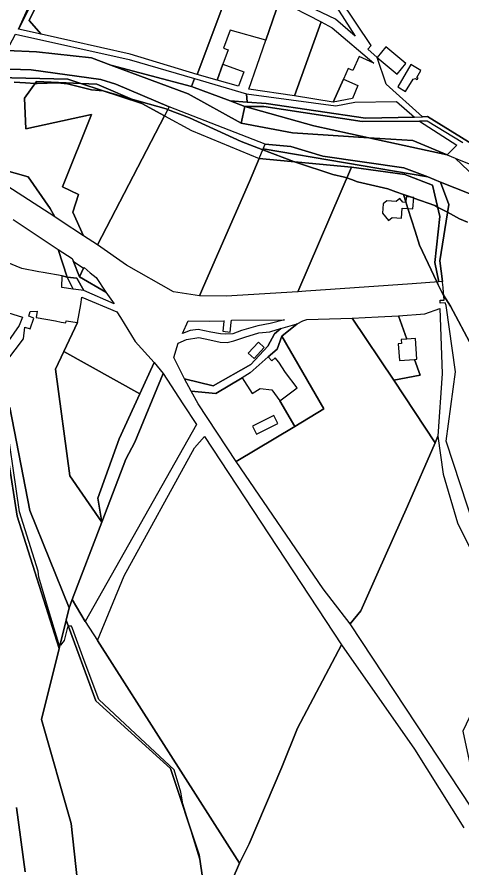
# Model space of a CAD drawing. Extents: x -477304 to -465429, y -1159113 to -1149210.
# Drawn here: x -471841.3 to -471580.1, y -1153913.5 to -1153414.3 of the extents above; entities that cross this region are included whole.
import ezdxf

# ---------------------------------------------------------------- set-up
doc = ezdxf.new("R2010")
doc.units = 0
for name, color, linetype in [('BPEJ_s', 7, 'Continuous'), ('orna_s', 7, 'Continuous'), ('PUPFL_s', 7, 'Continuous'), ('trav_porost_s', 7, 'Continuous'), ('voda_s', 7, 'Continuous'), ('zahrada_s', 7, 'Continuous')]:
    doc.layers.add(name, color=color, linetype=linetype)

msp = doc.modelspace()

# ---------------------------------------------------------------- linework, layer by layer
at = {"layer": 'BPEJ_s'}
for points in [[(-471843.02, -1153452.48), (-471836.36, -1153452.9), (-471830.68, -1153453.26), (-471830.12, -1153453.29), (-471829.41, -1153453.33), (-471817.51, -1153452.91), (-471811.77, -1153453.55), (-471797.53, -1153456.95), (-471790.82, -1153457.58), (-471790.73, -1153457.59), (-471774.61, -1153462.22), (-471753.75, -1153468.21), (-471752.91, -1153468.54), (-471740.14, -1153473.53), (-471709.75, -1153487.34), (-471697.02, -1153492.17), (-471678.34, -1153499.25), (-471677.23, -1153499.67), (-471655.97, -1153506.68), (-471649.17, -1153508.17), (-471647.73, -1153508.69), (-471644.88, -1153509.72), (-471641.52, -1153510.94), (-471623.67, -1153515.19), (-471618.89, -1153516.84), (-471614.52, -1153518.34)], [(-471677.23, -1153499.67), (-471678.34, -1153499.25), (-471697.02, -1153492.17), (-471709.75, -1153487.34), (-471740.14, -1153473.53), (-471752.91, -1153468.54), (-471753.75, -1153468.21), (-471774.61, -1153462.22), (-471790.73, -1153457.59), (-471790.82, -1153457.58), (-471797.53, -1153456.95), (-471811.77, -1153453.55), (-471817.51, -1153452.91), (-471829.41, -1153453.33), (-471830.12, -1153453.29), (-471830.68, -1153453.26), (-471836.36, -1153452.9), (-471843.02, -1153452.48)], [(-471576.86, -1153534.66), (-471581.58, -1153532.62), (-471588.64, -1153528.88), (-471594.5, -1153525.78), (-471594.89, -1153525.57), (-471596.03, -1153524.96), (-471608.44, -1153520.52), (-471609.69, -1153520.07), (-471614.52, -1153518.34), (-471618.89, -1153516.84), (-471623.67, -1153515.19), (-471641.52, -1153510.94), (-471644.88, -1153509.72), (-471647.73, -1153508.69), (-471649.17, -1153508.17), (-471655.97, -1153506.68), (-471677.23, -1153499.67)], [(-471614.52, -1153518.34), (-471613.13, -1153522.69), (-471611.85, -1153526.69), (-471607.61, -1153539.9), (-471604.96, -1153548.13), (-471594.85, -1153569.69), (-471594.04, -1153571.42), (-471593.16, -1153573.31), (-471592.21, -1153575.34), (-471590.88, -1153577.46), (-471586.89, -1153583.84), (-471574.05, -1153607.87)], [(-471604.96, -1153548.13), (-471607.61, -1153539.9), (-471611.85, -1153526.69), (-471613.13, -1153522.69), (-471614.52, -1153518.34), (-471609.69, -1153520.07), (-471608.44, -1153520.52), (-471596.03, -1153524.96), (-471594.89, -1153525.57), (-471594.5, -1153525.78), (-471588.64, -1153528.88), (-471581.58, -1153532.62), (-471576.86, -1153534.66)], [(-471574.05, -1153607.87), (-471586.89, -1153583.84), (-471590.88, -1153577.46), (-471592.21, -1153575.34), (-471593.16, -1153573.31), (-471594.04, -1153571.42), (-471594.85, -1153569.69), (-471604.96, -1153548.13)], [(-471733.12, -1153914.42), (-471733.55, -1153909.89), (-471733.84, -1153908.96), (-471734.01, -1153908.42), (-471739.87, -1153889.27), (-471743.97, -1153875.89), (-471745.25, -1153869.08), (-471749.07, -1153855.91), (-471771.75, -1153834.76), (-471793.28, -1153814.67), (-471801.83, -1153791.73), (-471808.8, -1153773.01), (-471809.43, -1153771.74), (-471811.14, -1153771.74), (-471811.77, -1153772.16), (-471813.68, -1153780.02), (-471815.81, -1153782.79), (-471816.1, -1153782.55), (-471816.87, -1153781.94), (-471822.79, -1153762.15), (-471828.57, -1153742.83), (-471828.99, -1153739.43), (-471839.83, -1153704.57), (-471848.97, -1153641.23)], [(-471733.12, -1153914.42), (-471733.55, -1153909.89), (-471733.84, -1153908.96), (-471734.01, -1153908.42), (-471739.87, -1153889.27), (-471743.97, -1153875.89), (-471745.25, -1153869.08), (-471749.07, -1153855.91), (-471771.75, -1153834.76), (-471793.28, -1153814.67), (-471801.83, -1153791.73), (-471808.8, -1153773.01), (-471809.43, -1153771.74), (-471811.14, -1153771.74), (-471811.77, -1153772.16), (-471813.68, -1153780.02), (-471815.81, -1153782.79), (-471816.1, -1153782.55), (-471816.87, -1153781.94), (-471822.79, -1153762.15), (-471828.57, -1153742.83), (-471828.99, -1153739.43), (-471839.83, -1153704.57), (-471848.97, -1153641.23)]]:
    msp.add_lwpolyline(points, dxfattribs=at)
at = {"layer": 'orna_s'}
msp.add_lwpolyline([(-471662.86, -1153417.07), (-471678.5, -1153460.6), (-471705.24, -1153456.69), (-471700.29, -1153442.46), (-471695.22, -1153427.85), (-471687.15, -1153404.69)], close=True, dxfattribs=at)
at = {"layer": 'PUPFL_s'}
for points in [[(-471852.09, -1153639.12), (-471841.27, -1153707.11), (-471816.66, -1153784.79), (-471826.99, -1153826.39), (-471809.55, -1153887.46), (-471803.96, -1153939.59)], [(-471803.96, -1153939.59), (-471809.55, -1153887.46), (-471826.99, -1153826.39), (-471816.66, -1153784.79), (-471812.5, -1153768.05), (-471795.06, -1153815.39), (-471751.2, -1153855.14), (-471734.4, -1153905.75), (-471726.4, -1153959.93)], [(-471836.46, -1153915.86), (-471841.61, -1153878.07)], [(-471841.61, -1153878.07), (-471836.46, -1153915.86)]]:
    msp.add_lwpolyline(points, dxfattribs=at)
for points in [[(-471833.77, -1153703.77), (-471810.7, -1153760.81), (-471812.5, -1153768.05), (-471816.66, -1153784.79), (-471841.27, -1153707.11), (-471852.09, -1153639.12), (-471845.55, -1153643.29)], [(-471810.7, -1153760.81), (-471808.88, -1153756.06), (-471801.34, -1153768.87), (-471794.14, -1153780.14), (-471710.76, -1153910.75), (-471715.09, -1153920.74), (-471726.26, -1153957.29), (-471726.4, -1153959.93), (-471734.4, -1153905.75), (-471751.2, -1153855.14), (-471795.06, -1153815.39), (-471812.5, -1153768.05)]]:
    msp.add_lwpolyline(points, close=True, dxfattribs=at)
at = {"layer": 'trav_porost_s'}
for points in [[(-471573.79, -1153489.04), (-471600.43, -1153472.68), (-471603.31, -1153472.83), (-471624.68, -1153453.77), (-471629.96, -1153438.07), (-471618.14, -1153447.79), (-471613.03, -1153441.57), (-471624.85, -1153431.86), (-471629.96, -1153438.07), (-471635.45, -1153433.1), (-471633.52, -1153430.97), (-471660.68, -1153390.36), (-471662.14, -1153388.18), (-471666.26, -1153383.35), (-471665.29, -1153381.16), (-471661.65, -1153372.95), (-471660.98, -1153365.44), (-471670.26, -1153364.73), (-471663.93, -1153351.01), (-471659.33, -1153341.37), (-471649.96, -1153312.01), (-471624.89, -1153261.51), (-471604.91, -1153226.81), (-471564.88, -1153174.09)], [(-471579.52, -1153488.14), (-471600.48, -1153475.38), (-471605.05, -1153475.41), (-471638.74, -1153475.62), (-471696.41, -1153466.8), (-471707.55, -1153466.84), (-471716.27, -1153463.53), (-471706.3, -1153464.22), (-471695.01, -1153465.01), (-471636.76, -1153473.65), (-471608.08, -1153472.99), (-471603.31, -1153472.83), (-471600.43, -1153472.68), (-471573.79, -1153489.04)], [(-471843.57, -1153533.17), (-471817.15, -1153550.65), (-471811.81, -1153566.85), (-471814.88, -1153566.2), (-471825.92, -1153564.21), (-471828.47, -1153563.77), (-471838.52, -1153561.88), (-471847.49, -1153558.05)], [(-471852.32, -1153622.43), (-471837.44, -1153603.19), (-471836.64, -1153596.16), (-471833.63, -1153597.22), (-471831.41, -1153590.94), (-471834.42, -1153589.88), (-471833.52, -1153587), (-471829.48, -1153586.8), (-471830.12, -1153590.49), (-471818.68, -1153592.5), (-471815.43, -1153593.25), (-471812.62, -1153593.73), (-471812.4, -1153592.45), (-471805.78, -1153593.61), (-471813.93, -1153610.55), (-471818.77, -1153620.85), (-471810.37, -1153683.51), (-471791.49, -1153710.62), (-471808.88, -1153756.06), (-471810.7, -1153760.81), (-471833.77, -1153703.77), (-471845.55, -1153643.29)], [(-471715.09, -1153920.74), (-471710.76, -1153910.75), (-471704.98, -1153899.28), (-471685.96, -1153854.32), (-471676.6, -1153831.55), (-471650.86, -1153782.52), (-471607.91, -1153843.77), (-471578.97, -1153890.05)]]:
    msp.add_lwpolyline(points, dxfattribs=at)
for points in [[(-471806.31, -1153360.18), (-471802.36, -1153361.17), (-471795.77, -1153344.21), (-471762.77, -1153355.02), (-471736.11, -1153364.27), (-471736.27, -1153363.54), (-471684.37, -1153373.21), (-471693.48, -1153397.33), (-471685.34, -1153400.65), (-471687.15, -1153404.69), (-471695.87, -1153400.39), (-471715.73, -1153395.3), (-471735.56, -1153448.02), (-471774.86, -1153436.18), (-471827.12, -1153424.41), (-471834.19, -1153416.35)], [(-471809.2, -1153359.25), (-471840.51, -1153421.4), (-471816.9, -1153369.35), (-471814.51, -1153364.07), (-471812.53, -1153357.99)], [(-471834.19, -1153416.35), (-471827.12, -1153424.41), (-471840.51, -1153421.4), (-471809.2, -1153359.25), (-471806.31, -1153360.18)], [(-471685.34, -1153400.65), (-471675.88, -1153377.32), (-471666.11, -1153388.94), (-471642.77, -1153425.5), (-471654.33, -1153415.61)], [(-471649.76, -1153450.69), (-471655.79, -1153464.23), (-471678.5, -1153460.6), (-471662.86, -1153417.07), (-471656.33, -1153420.69), (-471631.77, -1153441.45), (-471640.38, -1153437.5), (-471644.16, -1153445.76), (-471646.92, -1153444.49)], [(-471775.43, -1153439.26), (-471737.06, -1153450.39), (-471738.95, -1153455.09), (-471786.32, -1153442.52), (-471797.63, -1153438.31), (-471829.87, -1153434.66), (-471847.31, -1153433.92), (-471842.15, -1153424.45)], [(-471709.77, -1153476.51), (-471740.9, -1153459.42), (-471786.32, -1153442.52), (-471738.95, -1153455.09), (-471716.27, -1153463.53), (-471707.55, -1153466.84)], [(-471608.68, -1153450.74), (-471607.5, -1153450.42), (-471606.43, -1153451.06), (-471605.92, -1153450.2), (-471606.69, -1153449.74), (-471604.25, -1153445.61), (-471610.11, -1153442.15), (-471617.84, -1153455.25), (-471613.31, -1153458.1)], [(-471808.55, -1153528.8), (-471802.2, -1153542.72), (-471815.38, -1153534.05), (-471819.13, -1153531.58), (-471821.8, -1153526.6), (-471834.73, -1153507.97), (-471871.81, -1153497.68), (-471886.12, -1153487.55), (-471894.64, -1153481.51), (-471869.67, -1153449.26), (-471844.45, -1153449.92), (-471811.58, -1153450.78), (-471803.85, -1153453.31), (-471829.89, -1153452.16), (-471836.93, -1153461.96), (-471836.15, -1153479.97), (-471797.69, -1153471.49), (-471814.55, -1153513.91), (-471805.29, -1153518.35)], [(-471802.2, -1153542.72), (-471808.55, -1153528.8), (-471805.29, -1153518.35), (-471814.55, -1153513.91), (-471797.69, -1153471.49), (-471836.15, -1153479.97), (-471836.93, -1153461.96), (-471829.89, -1153452.16), (-471803.85, -1153453.31), (-471768.06, -1153465.03), (-471754.81, -1153472.21), (-471794.14, -1153548.03)], [(-471737.06, -1153450.39), (-471706.61, -1153459.35), (-471706.3, -1153464.22), (-471716.27, -1153463.53), (-471738.95, -1153455.09)], [(-471618.64, -1153463.91), (-471608.08, -1153472.99), (-471636.76, -1153473.65), (-471695.01, -1153465.01), (-471706.3, -1153464.22), (-471706.61, -1153459.35), (-471654.16, -1153466.33), (-471643.06, -1153464.25)], [(-471634.77, -1153485.15), (-471679.56, -1153482.33), (-471709.77, -1153476.51), (-471707.55, -1153466.84), (-471667.06, -1153478.12)], [(-471667.06, -1153478.12), (-471707.55, -1153466.84), (-471696.41, -1153466.8), (-471638.74, -1153475.62), (-471605.05, -1153475.41), (-471583.17, -1153489.5), (-471588.75, -1153495.17), (-471609.03, -1153486.77), (-471634.77, -1153485.15)], [(-471738.84, -1153480.86), (-471699.18, -1153497.29), (-471704.91, -1153510.83), (-471731.94, -1153572.31), (-471734.18, -1153577.82), (-471749.41, -1153575.55), (-471777, -1153559.89), (-471794.14, -1153548.03), (-471754.81, -1153472.21)], [(-471699.18, -1153497.29), (-471696.77, -1153491.59), (-471600.23, -1153508.03), (-471592.69, -1153511.27), (-471587.92, -1153524.26), (-471593.06, -1153557.42), (-471591.55, -1153569.41), (-471593.61, -1153569.59), (-471595.98, -1153558.26), (-471593.21, -1153531.3), (-471597.48, -1153512.96), (-471613.59, -1153506.75), (-471645.01, -1153502.38)], [(-471871.81, -1153497.68), (-471834.73, -1153507.97), (-471821.8, -1153526.6), (-471819.13, -1153531.58)], [(-471734.18, -1153577.82), (-471731.94, -1153572.31), (-471704.91, -1153510.83), (-471699.18, -1153497.29), (-471645.01, -1153502.38), (-471676.48, -1153575.51), (-471718.53, -1153578.15)], [(-471593.61, -1153569.59), (-471609.34, -1153570.92), (-471657.21, -1153574.25), (-471671.73, -1153575.21), (-471676.48, -1153575.51), (-471645.01, -1153502.38), (-471613.59, -1153506.75), (-471597.48, -1153512.96), (-471593.21, -1153531.3), (-471595.98, -1153558.26)], [(-471621.06, -1153531.9), (-471615.68, -1153532.39), (-471615.14, -1153526.4), (-471609.02, -1153526.93), (-471608.41, -1153520.19), (-471612.85, -1153519.79), (-471613.16, -1153523.05), (-471614.86, -1153522.9), (-471616.63, -1153520.76), (-471618.81, -1153522.58), (-471624.23, -1153522.13), (-471626.38, -1153523.92), (-471626.86, -1153529.4), (-471623.24, -1153533.74)], [(-471806.23, -1153567.55), (-471811.81, -1153566.85), (-471817.15, -1153550.65), (-471808.99, -1153556.04), (-471808.42, -1153557.43), (-471804.61, -1153566.7), (-471789.09, -1153575.67), (-471784.37, -1153582.56), (-471802.11, -1153574.79)], [(-471804.61, -1153566.7), (-471808.42, -1153557.43), (-471807.68, -1153557.92), (-471802.2, -1153561.71)], [(-471794.89, -1153567.2), (-471789.09, -1153575.67), (-471804.61, -1153566.7), (-471802.2, -1153561.71), (-471802, -1153561.31), (-471798.33, -1153564.39)], [(-471760.76, -1153617.01), (-471769.23, -1153635.44), (-471813.93, -1153610.55), (-471805.78, -1153593.61), (-471803.89, -1153582.87), (-471803.18, -1153578.69), (-471782.82, -1153587.25), (-471780.55, -1153590.53), (-471771.95, -1153604.67)], [(-471604.63, -1153624.42), (-471608.02, -1153615.2), (-471606.64, -1153615.11), (-471607.48, -1153602.86), (-471612.44, -1153603.2), (-471617.44, -1153589.62), (-471601.99, -1153588.47), (-471593.1, -1153585.33), (-471591.75, -1153623.52), (-471594.28, -1153660.18), (-471595.86, -1153664.15), (-471620.1, -1153627.35)], [(-471714.55, -1153600.07), (-471718.92, -1153600.44), (-471721.93, -1153600.16), (-471727.53, -1153599.28), (-471734.91, -1153597.59), (-471739.73, -1153598.14), (-471744.23, -1153599.95), (-471740.91, -1153592.61), (-471728.13, -1153592.74), (-471719.73, -1153592.46), (-471719.85, -1153592.93), (-471720.55, -1153598.59), (-471716.28, -1153599.12), (-471715.58, -1153593.46), (-471715.36, -1153592.16), (-471684.28, -1153592.04), (-471692.68, -1153594.2), (-471699.97, -1153595.51), (-471709.53, -1153598.24)], [(-471690.08, -1153600.15), (-471686.4, -1153596.97), (-471676.83, -1153594.28), (-471685.88, -1153601.51), (-471688.63, -1153609.17), (-471693.89, -1153613.68), (-471697.46, -1153616.82), (-471704.46, -1153623.06), (-471709.18, -1153626.07), (-471724.65, -1153635.09), (-471739.05, -1153633.72), (-471743.1, -1153626.64), (-471726.25, -1153630.65), (-471704.15, -1153618.06), (-471694.03, -1153607.34)], [(-471678.15, -1153654.46), (-471661.17, -1153644.14), (-471685.88, -1153601.51), (-471676.83, -1153594.28), (-471673.47, -1153592.53), (-471671.23, -1153591.67), (-471644.58, -1153591), (-471620.1, -1153627.35), (-471595.86, -1153664.15), (-471612.16, -1153701.18), (-471629.32, -1153739.82), (-471639.42, -1153762.74), (-471645.83, -1153770.38), (-471661.65, -1153749.74), (-471712.61, -1153674.97)], [(-471615.76, -1153603.43), (-471615.59, -1153605.9), (-471617.53, -1153606.03), (-471616.86, -1153615.81), (-471608.02, -1153615.2), (-471604.63, -1153624.42), (-471620.1, -1153627.35), (-471644.58, -1153591), (-471629.29, -1153590.22), (-471617.44, -1153589.62), (-471612.44, -1153603.2)], [(-471726.25, -1153630.65), (-471743.1, -1153626.64), (-471749.25, -1153614.04), (-471746.82, -1153605.69), (-471741.81, -1153603.52), (-471734.68, -1153602.22), (-471728.12, -1153603.63), (-471722.11, -1153604.97), (-471718.04, -1153605.16), (-471714.05, -1153604.29), (-471707.58, -1153602.1), (-471699.45, -1153599.49), (-471692.88, -1153598.91), (-471688.59, -1153597.59), (-471686.4, -1153596.97), (-471690.08, -1153600.15), (-471694.03, -1153607.34), (-471704.15, -1153618.06)], [(-471699.64, -1153605.04), (-471705.6, -1153611.52), (-471702.14, -1153614.7), (-471696.18, -1153608.22)], [(-471818.77, -1153620.85), (-471813.93, -1153610.55), (-471769.23, -1153635.44), (-471781.43, -1153661.74), (-471793.86, -1153696.62), (-471791.49, -1153710.62), (-471810.37, -1153683.51)], [(-471793.86, -1153696.62), (-471781.43, -1153661.74), (-471769.23, -1153635.44), (-471760.76, -1153617.01), (-471755.62, -1153623.44), (-471772.12, -1153663.76), (-471777.38, -1153673.75), (-471791.49, -1153710.62)], [(-471772.12, -1153663.76), (-471755.62, -1153623.44), (-471743.9, -1153641.24), (-471735.93, -1153653.33), (-471801.34, -1153768.87), (-471808.88, -1153756.06), (-471791.49, -1153710.62), (-471777.38, -1153673.75)], [(-471734.99, -1153641.27), (-471739.05, -1153633.72), (-471724.65, -1153635.09), (-471709.18, -1153626.07), (-471703.37, -1153635.18), (-471698.65, -1153632.16), (-471691.83, -1153632.95), (-471687, -1153639.43), (-471678.15, -1153654.46), (-471712.61, -1153674.97)], [(-471688.17, -1153652.86), (-471690.5, -1153648.09), (-471703.17, -1153654.28), (-471700.83, -1153659.06)], [(-471676.6, -1153831.55), (-471685.96, -1153854.32), (-471704.98, -1153899.28), (-471710.76, -1153910.75), (-471794.14, -1153780.14), (-471778.44, -1153742.23), (-471737.17, -1153667.13), (-471731.23, -1153660.47), (-471650.86, -1153782.52)], [(-471582.69, -1153711.01), (-471559.43, -1153757.98), (-471552.92, -1153777.4), (-471579.61, -1153833.25), (-471567.88, -1153888.17), (-471645.83, -1153770.38), (-471639.42, -1153762.74), (-471629.32, -1153739.82), (-471612.16, -1153701.18), (-471595.86, -1153664.15), (-471594.28, -1153660.18), (-471591.2, -1153682.43)]]:
    msp.add_lwpolyline(points, close=True, dxfattribs=at)
at = {"layer": 'voda_s'}
for points in [[(-472044.41, -1153408.94), (-471975.45, -1153424.53), (-471952.83, -1153426.14), (-471946.28, -1153426.88), (-471926.62, -1153427.5), (-471918.16, -1153429.92), (-471876.16, -1153434.28), (-471847.31, -1153433.92), (-471829.87, -1153434.66), (-471797.63, -1153438.31), (-471786.32, -1153442.52), (-471740.9, -1153459.42), (-471709.77, -1153476.51), (-471679.56, -1153482.33), (-471634.77, -1153485.15), (-471588.75, -1153495.17), (-471584.16, -1153497.07), (-471568.38, -1153511.88)], [(-471575.93, -1153517.76), (-471592.69, -1153511.27), (-471600.23, -1153508.03), (-471614.33, -1153502.84), (-471661.79, -1153495.92), (-471680.52, -1153490.31), (-471695.62, -1153488.88), (-471752.09, -1153466.97), (-471783.29, -1153453.67), (-471792.14, -1153450.96), (-471833.02, -1153445.21), (-471883.68, -1153443.65)], [(-471572.75, -1153713.74), (-471589.38, -1153663.17), (-471583.88, -1153622.53), (-471589.41, -1153583.6), (-471590.02, -1153581.99), (-471592.9, -1153582.19), (-471593.01, -1153580.47), (-471590.66, -1153580.32), (-471591.21, -1153573.2), (-471591.23, -1153572.91), (-471591.49, -1153569.94), (-471591.55, -1153569.41), (-471593.06, -1153557.42), (-471587.92, -1153524.26), (-471592.69, -1153511.27), (-471575.93, -1153517.76)]]:
    msp.add_lwpolyline(points, dxfattribs=at)
for points in [[(-471794.39, -1153453.73), (-471803.85, -1153453.31), (-471811.58, -1153450.78), (-471844.45, -1153449.92), (-471869.67, -1153449.26), (-471916.34, -1153447.45), (-471915.81, -1153444.1), (-471883.68, -1153443.65), (-471833.02, -1153445.21), (-471792.14, -1153450.96), (-471783.29, -1153453.67), (-471752.09, -1153466.97), (-471754.81, -1153472.21), (-471768.06, -1153465.03)], [(-471768.06, -1153465.03), (-471803.85, -1153453.31), (-471794.39, -1153453.73)], [(-471680.52, -1153490.31), (-471661.79, -1153495.92), (-471614.33, -1153502.84), (-471600.23, -1153508.03), (-471696.77, -1153491.59), (-471695.62, -1153488.88)], [(-471634.77, -1153485.15), (-471609.03, -1153486.77), (-471588.75, -1153495.17)], [(-471571.1, -1153502.48), (-471565.28, -1153509.3), (-471546.56, -1153520.79), (-471535.83, -1153527.69), (-471539.13, -1153529.16), (-471568.38, -1153511.88), (-471584.16, -1153497.07)]]:
    msp.add_lwpolyline(points, close=True, dxfattribs=at)
at = {"layer": 'zahrada_s'}
for points in [[(-471720.49, -1153441.97), (-471723.92, -1153451.35), (-471735.56, -1153448.02), (-471715.73, -1153395.3), (-471695.87, -1153400.39), (-471687.15, -1153404.69), (-471695.22, -1153427.85), (-471716.15, -1153421.96), (-471720.07, -1153432.67), (-471717.44, -1153433.63)], [(-471708.18, -1153446.48), (-471711.29, -1153454.96), (-471723.92, -1153451.35), (-471720.49, -1153441.97)], [(-471641.29, -1153454.57), (-471644.45, -1153462.09), (-471655.79, -1153464.23), (-471649.76, -1153450.69)], [(-471808.34, -1153573.92), (-471815.05, -1153572.98), (-471814.88, -1153566.2), (-471811.81, -1153566.85)], [(-471802.11, -1153574.79), (-471808.34, -1153573.92), (-471811.81, -1153566.85), (-471806.23, -1153567.55)], [(-471867.08, -1153619.19), (-471875.08, -1153603.34), (-471865.83, -1153583.59), (-471857.28, -1153582.66), (-471852.69, -1153585.81), (-471838.04, -1153590.46), (-471840.01, -1153595.31), (-471859.03, -1153622.31)], [(-471685.88, -1153601.51), (-471661.17, -1153644.14), (-471678.15, -1153654.46), (-471687, -1153639.43), (-471676.92, -1153631.92), (-471683.63, -1153622.92), (-471687.58, -1153616.85), (-471689.82, -1153614.29), (-471691.81, -1153616.05), (-471693.89, -1153613.68), (-471688.63, -1153609.17)]]:
    msp.add_lwpolyline(points, close=True, dxfattribs=at)

doc.saveas('drawing.dxf')
